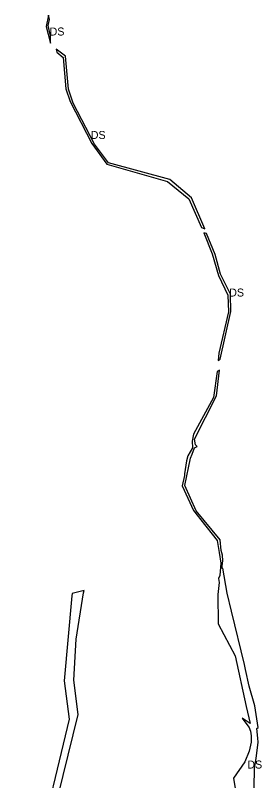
# Model space of a CAD drawing. Extents: x -477304 to -465641, y -1159113 to -1149285.
# Drawn here: x -470179 to -469902, y -1153108 to -1152247 of the extents above; entities that cross this region are included whole.
import ezdxf

# ---------------------------------------------------------------- set-up
doc = ezdxf.new("R2010")
doc.units = 0
doc.layers.add('35', color=7, linetype='Continuous')

msp = doc.modelspace()

# ---------------------------------------------------------------- linework, layer by layer
at = {"layer": '35'}
for p, q in [((-470144.46, -1152259.83), (-470139.87, -1152278.69)), ((-470139.65, -1152270.26), (-470142.29, -1152258.89)), ((-470139.87, -1152278.69), (-470139.65, -1152270.26)), ((-470133.32, -1152285.21), (-470132.62, -1152288.79)), ((-470132.62, -1152288.79), (-470125.31, -1152294.71)), ((-470125.31, -1152294.71), (-470122.47, -1152329.84)), ((-470074.59, -1152413.22), (-470090.17, -1152392.28)), ((-469966.32, -1152487.55), (-469981.21, -1152452.46)), ((-469964.16, -1152492.88), (-469967.46, -1152491.83)), ((-469954.78, -1152516.35), (-469964.16, -1152492.88)), ((-469948.53, -1152538.56), (-469954.78, -1152516.35)), ((-469937.39, -1152560.78), (-469948.53, -1152538.56)), ((-469936.99, -1152580.58), (-469937.39, -1152560.78)), ((-469948.84, -1152633.92), (-469936.99, -1152580.58)), ((-469950.42, -1152627.31), (-469951.36, -1152635.35)), ((-469951.36, -1152635.35), (-469948.84, -1152633.92)), ((-469953.19, -1152675.34), (-469949.58, -1152646.37)), ((-469949.58, -1152646.37), (-469952.52, -1152648.07)), ((-469980.51, -1152726.43), (-469980.16, -1152733.68)), ((-469980.16, -1152733.68), (-469985.48, -1152742.62)), ((-469982.23, -1152745.49), (-469980.39, -1152740.95)), ((-469986.82, -1152748.2), (-469989.21, -1152763.01)), ((-469988.59, -1152776.22), (-469982.23, -1152745.49)), ((-469985.48, -1152742.62), (-469986.82, -1152748.2)), ((-469970.87, -1152814.63), (-469952.26, -1152838.05)), ((-469952.26, -1152838.05), (-469950.14, -1152851.48)), ((-469946.48, -1152854.38), (-469947.76, -1152849.04)), ((-469946.95, -1152869.51), (-469946.13, -1152861.02)), ((-469946.13, -1152861.02), (-469946.48, -1152854.38)), ((-469949.38, -1152877.4), (-469950.74, -1152880.64)), ((-470110.92, -1152949.04), (-470102.48, -1152896.85)), ((-470115.42, -1152897.62), (-470115.58, -1152900.19)), ((-469932.25, -1152967.62), (-469919.57, -1153024.55)), ((-469920.64, -1152983.14), (-469921.47, -1152977.56)), ((-469919.57, -1153024.55), (-469915.28, -1153043.67)), ((-469915.28, -1153043.67), (-469924.4, -1153037.9)), ((-469924.4, -1153037.9), (-469918.83, -1153044.85)), ((-469918.83, -1153044.85), (-469916.22, -1153048.13)), ((-469916.22, -1153048.13), (-469915.45, -1153050.6)), ((-469915.45, -1153050.6), (-469914.86, -1153052.5)), ((-469914.86, -1153052.5), (-469914.04, -1153057.8)), ((-469914.06, -1153059.3), (-469914.12, -1153064.95)), ((-469914.04, -1153057.8), (-469914.06, -1153059.3)), ((-469921.16, -1153086.78), (-469934.01, -1153105.13)), ((-469934.01, -1153105.13), (-469930.18, -1153128.18))]:
    msp.add_line(p, q, dxfattribs=at)
for points in [[(-470142.29, -1152258.89), (-470140.8, -1152251.84), (-470141.93, -1152247.31), (-470144.46, -1152259.83)], [(-470090.17, -1152392.28), (-470114.06, -1152346.22), (-470119.36, -1152330.39), (-470123, -1152293.09), (-470133.32, -1152285.21)], [(-470122.47, -1152329.84), (-470117.46, -1152344.19), (-470093.27, -1152391.3)], [(-470093.27, -1152391.3), (-470076.39, -1152414.63), (-470008.01, -1152434.28), (-469984.05, -1152453.77)], [(-469981.21, -1152452.46), (-470005.54, -1152432.06), (-470074.59, -1152413.22)], [(-469984.05, -1152453.77), (-469969.85, -1152486.14), (-469966.32, -1152487.55)], [(-469967.46, -1152491.83), (-469957.98, -1152515.43), (-469950.92, -1152540.08), (-469940.47, -1152562.2)], [(-469940.47, -1152562.2), (-469939.74, -1152580.73), (-469950.42, -1152627.31)], [(-469952.52, -1152648.07), (-469956.49, -1152677.3), (-469979.05, -1152718.29), (-469980.51, -1152726.43)], [(-469974.92, -1152732.16), (-469976.63, -1152730.47), (-469977.82, -1152723.99), (-469953.19, -1152675.34)], [(-469980.39, -1152740.95), (-469977.68, -1152733.89), (-469974.92, -1152732.16)], [(-469989.21, -1152763.01), (-469989.19, -1152764.92), (-469991.66, -1152776.5)], [(-469991.66, -1152776.5), (-469979.03, -1152804.36), (-469970.87, -1152814.63)], [(-469947.76, -1152849.04), (-469949.09, -1152837.13), (-469976.02, -1152804.67), (-469988.59, -1152776.22)], [(-469950.14, -1152851.48), (-469948.14, -1152863.39), (-469949.38, -1152877.4)], [(-469941.09, -1152897.1), (-469946.01, -1152869.26), (-469946.95, -1152869.51)], [(-469950.74, -1152880.64), (-469950.22, -1152885.29), (-469951.57, -1152898.62), (-469951.08, -1152931.63), (-469932.25, -1152967.62)], [(-470102.48, -1152896.85), (-470101.93, -1152894.18), (-470115.42, -1152897.62)], [(-469921.47, -1152977.56), (-469936.17, -1152917.29), (-469941.09, -1152897.1)], [(-470115.58, -1152900.19), (-470124.38, -1152995.76), (-470118.74, -1153038.75)], [(-470108.78, -1153033.81), (-470113.34, -1152994.92), (-470110.92, -1152949.04)], [(-469910.03, -1153023.88), (-469916.54, -1153001.87), (-469920.64, -1152983.14)], [(-469906.54, -1153060.24), (-469907.75, -1153049.39), (-469906.36, -1153048.11), (-469910.03, -1153023.88)], [(-470166.68, -1153338.19), (-470170.24, -1153283.85), (-470108.78, -1153033.81)], [(-470118.74, -1153038.75), (-470155.11, -1153190.31), (-470179.29, -1153282.56)], [(-469908.46, -1153082.97), (-469906.23, -1153064.96), (-469906.54, -1153060.24)], [(-469914.12, -1153064.95), (-469916.33, -1153074.93), (-469921.16, -1153086.78)], [(-469906.22, -1153177.73), (-469906.93, -1153161.67), (-469911.29, -1153138.57), (-469910.39, -1153094.13), (-469908.46, -1153082.97)]]:
    msp.add_lwpolyline(points, dxfattribs=at)

# ---------------------------------------------------------------- texts
for p in [(-470140.8, -1152270.04), (-470094.51, -1152386.38), (-469938.87, -1152563.59), (-469918.46, -1153094.43)]:
    msp.add_text('DS', height=9, dxfattribs=at).set_placement(p)

doc.saveas('drawing.dxf')
